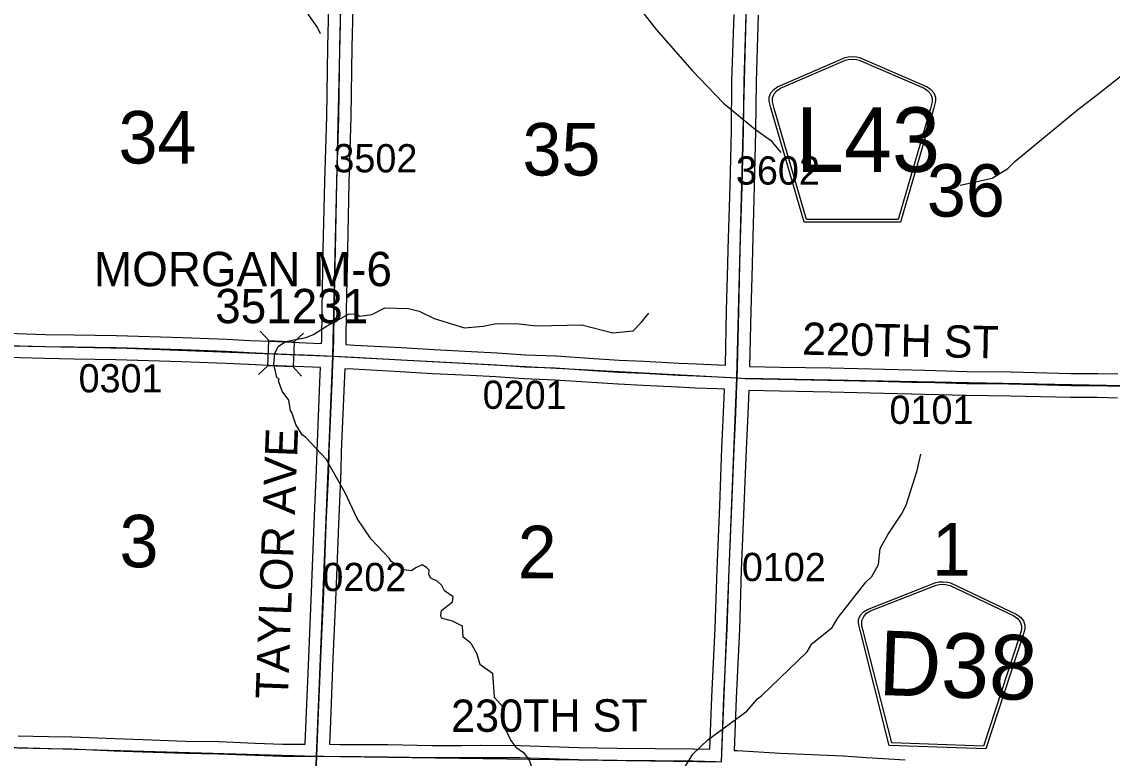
# Model space of a CAD drawing. Extents: x -157.2 to -99.3, y 12.2 to 46.2.
# Drawn here: x -113.743 to -111.04, y 27.032 to 28.857 of the extents above; entities that cross this region are included whole.
import ezdxf

# ---------------------------------------------------------------- set-up
doc = ezdxf.new("R2010")
doc.units = 0
for name, color, linetype in [('tdCoHydroRiver', 7, 'Continuous'), ('tdCoSecRdNmbr', 7, 'Continuous'), ('tdCoSecRdTxt', 7, 'Continuous'), ('tdCoSecRteBand', 7, 'Continuous'), ('tdCoSecRteCL', 7, 'Continuous'), ('tdCoSectLine', 7, 'Continuous'), ('tdCoSectNmbr', 7, 'Continuous'), ('tdCoShieldCoRte', 7, 'Continuous'), ('tdCoShieldCoRteHrd', 7, 'Continuous'), ('tdCoStrucSec', 7, 'Continuous'), ('tdCoStrucSecCoName', 7, 'Continuous'), ('tdCoStrucSecFHWANum', 7, 'Continuous'), ('tdCoSurfGravel', 7, 'Continuous'), ('tdCoTwpBndryShd', 7, 'Continuous')]:
    doc.layers.add(name, color=color, linetype=linetype)

msp = doc.modelspace()

# ---------------------------------------------------------------- linework, layer by layer
at = {"layer": 'tdCoHydroRiver'}
for points in [[(-112.2205, 28.9019), (-112.1701, 28.8375), (-112.0812, 28.7358), (-112.0028, 28.6549), (-111.924, 28.5898), (-111.8868, 28.5636), (-111.8608, 28.5329)], [(-113.0338, 28.8756), (-113.0094, 28.8418), (-113.0034, 28.8275)], [(-111.4164, 28.452), (-111.337, 28.4689), (-111.2985, 28.4932), (-111.2807, 28.5101), (-111.126, 28.6386), (-111.0761, 28.6768), (-110.981, 28.7516), (-110.9247, 28.7959), (-110.8938, 28.8299), (-110.8582, 28.8523)], [(-112.6292, 27.3168), (-112.6487, 27.3319), (-112.6504, 27.3592), (-112.6749, 27.3714), (-112.7023, 27.3787), (-112.704, 27.3852), (-112.7026, 27.398), (-112.6753, 27.4194), (-112.6734, 27.432), (-112.6951, 27.4468), (-112.7011, 27.4595), (-112.7134, 27.4709), (-112.729, 27.4776), (-112.7335, 27.4872), (-112.7332, 27.4982), (-112.7393, 27.5047), (-112.7502, 27.5113), (-112.7662, 27.5038), (-112.7774, 27.4962), (-112.7947, 27.4983), (-112.8273, 27.5196), (-112.8318, 27.5276), (-112.8764, 27.5745), (-112.9114, 27.6259), (-112.9413, 27.6898), (-112.988, 27.7731), (-113.0387, 27.8264), (-113.048, 27.833), (-113.0631, 27.8586), (-113.0734, 27.8889), (-113.0764, 27.8937), (-113.0805, 27.919), (-113.0973, 27.9416), (-113.1061, 27.967), (-113.1044, 27.9717), (-113.1106, 27.975), (-113.1177, 28.0083), (-113.1154, 28.0351), (-113.1071, 28.0523), (-113.0894, 28.0644), (-113.0386, 28.0742), (-113.0195, 28.0816), (-112.9874, 28.1028), (-112.9314, 28.1329), (-112.9125, 28.1324), (-112.9047, 28.1275), (-112.8747, 28.1315), (-112.8427, 28.148), (-112.7843, 28.1465), (-112.7577, 28.1395), (-112.7203, 28.1212), (-112.6451, 28.0987), (-112.5993, 28.1023), (-112.566, 28.1093), (-112.5108, 28.1079), (-112.4667, 28.1036), (-112.3546, 28.1054), (-112.2778, 28.0861), (-112.2272, 28.0911), (-112.2077, 28.1111), (-112.1882, 28.1343)], [(-111.7958, 27.2953), (-111.7842, 27.3157), (-111.734, 27.3559), (-111.7191, 27.3809), (-111.6502, 27.4683), (-111.6355, 27.4823), (-111.6189, 27.5121), (-111.6147, 27.5514), (-111.5948, 27.5872), (-111.562, 27.6369), (-111.5504, 27.6587), (-111.5229, 27.7447), (-111.514, 27.7855)], [(-112.6292, 27.3168), (-112.6152, 27.2925), (-112.6075, 27.2653), (-112.5761, 27.2422), (-112.572, 27.1833), (-112.5485, 27.1572), (-112.549, 27.1144), (-112.5305, 27.0758), (-112.5179, 27.0595), (-112.499, 27.0463)], [(-112.3662, 26.7478), (-112.3534, 26.7553), (-112.3128, 26.8016), (-112.3045, 26.8156), (-112.2756, 26.8385), (-112.2246, 26.8546), (-112.1469, 26.9315), (-112.0791, 27.0423), (-112.0419, 27.0778), (-111.9451, 27.1484), (-111.919, 27.1794), (-111.9078, 27.1871), (-111.7958, 27.2953)], [(-112.499, 27.0463), (-112.4853, 27.027), (-112.4631, 26.968), (-112.4525, 26.952), (-112.4227, 26.8849), (-112.409, 26.8656), (-112.3985, 26.8417), (-112.3987, 26.8338), (-112.3837, 26.8066), (-112.3677, 26.751), (-112.3662, 26.7478)]]:
    msp.add_lwpolyline(points, dxfattribs=at)
at = {"layer": 'tdCoSecRteBand'}
for points in [[(-112.9996, 28.0597), (-112.9993, 28.0672), (-112.9985, 28.1422), (-112.9985, 28.1424), (-112.9985, 28.1425), (-112.9953, 28.292), (-112.9953, 28.292), (-112.9953, 28.292), (-112.9916, 28.4599), (-112.9916, 28.46), (-112.9916, 28.4601), (-112.9869, 28.6222), (-112.9842, 28.7949), (-112.9842, 28.795), (-112.9842, 28.7952), (-112.9818, 28.8926)], [(-112.9218, 28.8913), (-112.9242, 28.7938), (-112.9269, 28.6211), (-112.9269, 28.6209), (-112.9269, 28.6207), (-112.9316, 28.4585), (-112.9353, 28.2907), (-112.9385, 28.1414), (-112.9393, 28.0661), (-112.9393, 28.0656), (-112.9393, 28.0652), (-112.9396, 28.057), (-112.9397, 28.0568), (-112.9178, 28.0557), (-112.9177, 28.0557), (-112.9176, 28.0557), (-112.8012, 28.0493), (-112.8012, 28.0493), (-112.8011, 28.0493), (-112.7211, 28.0446), (-112.628, 28.0399), (-112.6279, 28.0399), (-112.6279, 28.0399), (-112.5642, 28.0365), (-112.5641, 28.0365), (-112.5639, 28.0365), (-112.4942, 28.0318), (-112.419, 28.0289), (-112.4185, 28.0288), (-112.4181, 28.0288), (-112.325, 28.0224), (-112.2617, 28.0185), (-112.1998, 28.0158), (-112.1997, 28.0158), (-112.1995, 28.0158), (-112.1131, 28.0111), (-112.0699, 28.0091), (-112.0161, 28.007), (-112.0157, 28.007), (-112.0154, 28.007), (-111.9984, 28.006)], [(-111.9984, 28.006), (-111.9955, 28.1414), (-111.9955, 28.1415), (-111.9955, 28.1416), (-111.9923, 28.2561), (-111.9916, 28.2932), (-111.9916, 28.2934), (-111.9916, 28.2935), (-111.9869, 28.45), (-111.9837, 28.5869), (-111.9822, 28.7093), (-111.9822, 28.7096), (-111.9822, 28.7098), (-111.977, 28.8747)], [(-111.917, 28.8729), (-111.9222, 28.7083), (-111.9237, 28.586), (-111.9237, 28.5858), (-111.9237, 28.5856), (-111.9269, 28.4485), (-111.9269, 28.4484), (-111.9269, 28.4483), (-111.9316, 28.2919), (-111.9323, 28.2548), (-111.9323, 28.2547), (-111.9323, 28.2546), (-111.9355, 28.14), (-111.9385, 28.003), (-111.9384, 28.003), (-111.9384, 28.0027), (-111.8631, 28.0012), (-111.7374, 27.9991), (-111.7372, 27.9991), (-111.7371, 27.9991), (-111.5366, 27.9939), (-111.5044, 27.9935), (-111.5041, 27.9935), (-111.5039, 27.9935), (-111.3998, 27.9905), (-111.2909, 27.9893), (-111.2907, 27.9893), (-111.2904, 27.9893), (-111.1418, 27.9854), (-111.0758, 27.9854), (-111.0755, 27.9854), (-111.0751, 27.9854), (-111.0255, 27.9842)], [(-113.7772, 28.0848), (-113.685, 28.0819), (-113.6128, 28.0809), (-113.6128, 28.0809), (-113.6127, 28.0809), (-113.5084, 28.0792), (-113.5082, 28.0792), (-113.508, 28.0792), (-113.3447, 28.0742), (-113.3446, 28.0742), (-113.3445, 28.0742), (-113.2348, 28.07), (-113.2346, 28.07), (-113.2345, 28.07), (-113.1776, 28.0673), (-113.1274, 28.0651), (-113.0194, 28.0607), (-113.0193, 28.0607), (-113.0192, 28.0607), (-112.9996, 28.0597)], [(-113.042, 27.0667), (-113.0402, 27.0667), (-113.0401, 27.0683), (-113.0377, 27.1259), (-113.0313, 27.2812), (-113.0313, 27.2813), (-113.0313, 27.2813), (-113.0242, 27.4445), (-113.018, 27.613), (-113.018, 27.6132), (-113.018, 27.6133), (-113.0118, 27.7467), (-113.0106, 27.7932), (-113.0106, 27.7935), (-113.0106, 27.7937), (-113.0037, 27.9633), (-113.0037, 27.9634), (-113.0037, 27.9634), (-113.0021, 27.9998), (-113.0023, 27.9998), (-113.022, 28.0007), (-113.1299, 28.0052), (-113.1299, 28.0052), (-113.13, 28.0052), (-113.1803, 28.0074), (-113.1803, 28.0074), (-113.1804, 28.0074), (-113.2372, 28.0101), (-113.3467, 28.0143), (-113.5096, 28.0192), (-113.6137, 28.0209), (-113.6861, 28.0219), (-113.6864, 28.0219), (-113.6867, 28.0219), (-113.779, 28.0249)], [(-112.037, 27.0542), (-112.032, 27.1831), (-112.032, 27.1832), (-112.032, 27.1833), (-112.0239, 27.3543), (-112.0189, 27.5001), (-112.0189, 27.5002), (-112.0189, 27.5003), (-112.0125, 27.6581), (-112.0071, 27.8001), (-112.0071, 27.8003), (-112.0071, 27.8005), (-112.0054, 27.8337), (-112.0029, 27.8887), (-112.0007, 27.9453), (-112.0007, 27.946), (-112.0013, 27.946), (-112.0187, 27.9471), (-112.0723, 27.9492), (-112.0724, 27.9492), (-112.0725, 27.9492), (-112.1159, 27.9512), (-112.1161, 27.9512), (-112.1162, 27.9512), (-112.2026, 27.9558), (-112.2646, 27.9585), (-112.2649, 27.9586), (-112.2651, 27.9586), (-112.3288, 27.9625), (-112.3289, 27.9625), (-112.329, 27.9625), (-112.4217, 27.9689), (-112.497, 27.9719), (-112.4974, 27.9719), (-112.4978, 27.9719), (-112.5677, 27.9766), (-112.6311, 27.98), (-112.7242, 27.9847), (-112.7243, 27.9847), (-112.7245, 27.9847), (-112.8046, 27.9894), (-112.9208, 27.9958), (-112.9422, 27.9968), (-112.9437, 27.9609), (-112.9506, 27.7914), (-112.9519, 27.7448), (-112.9519, 27.7445), (-112.9519, 27.7442), (-112.958, 27.6107), (-112.9642, 27.4422), (-112.9642, 27.4421), (-112.9642, 27.4419), (-112.9714, 27.2787), (-112.9778, 27.1234), (-112.9778, 27.1234), (-112.9778, 27.1234), (-112.9801, 27.0669), (-112.9539, 27.0662), (-112.9015, 27.066), (-112.8357, 27.0657), (-112.8354, 27.0657), (-112.8351, 27.0657), (-112.7265, 27.0633), (-112.6519, 27.0635), (-112.6063, 27.0638), (-112.6062, 27.0638), (-112.606, 27.0638), (-112.5079, 27.0633), (-112.5074, 27.0633), (-112.507, 27.0633), (-112.4346, 27.0608), (-112.3623, 27.0586), (-112.2664, 27.0569), (-112.078, 27.0553), (-112.0777, 27.0553), (-112.0775, 27.0552), (-112.037, 27.0542)], [(-111.0267, 27.9243), (-111.0761, 27.9254), (-111.1422, 27.9254), (-111.1426, 27.9254), (-111.143, 27.9254), (-111.2918, 27.9293), (-111.4007, 27.9305), (-111.401, 27.9305), (-111.4013, 27.9305), (-111.5053, 27.9335), (-111.5375, 27.9339), (-111.5377, 27.9339), (-111.538, 27.9339), (-111.7385, 27.9392), (-111.8642, 27.9412), (-111.8642, 27.9412), (-111.8643, 27.9412), (-111.9407, 27.9427), (-111.9429, 27.8863), (-111.9429, 27.8862), (-111.943, 27.8861), (-111.9454, 27.8309), (-111.9454, 27.8308), (-111.9454, 27.8307), (-111.9471, 27.7976), (-111.9526, 27.6557), (-111.9526, 27.6557), (-111.9526, 27.6557), (-111.959, 27.4979), (-111.9639, 27.352), (-111.9639, 27.3518), (-111.9639, 27.3516), (-111.972, 27.1806), (-111.977, 27.0513), (-111.9765, 27.0513), (-111.9765, 27.0512), (-111.9765, 27.0512), (-111.9683, 27.0508), (-111.9682, 27.0508), (-111.9681, 27.0508), (-111.8631, 27.0441), (-111.7068, 27.0375), (-111.7065, 27.0375), (-111.7061, 27.0374), (-111.6483, 27.0335), (-111.5528, 27.0281)], [(-113.752, 27.0872), (-113.6767, 27.086), (-113.6193, 27.0852), (-113.6189, 27.0852), (-113.6184, 27.0852), (-113.5122, 27.0805), (-113.4428, 27.078), (-113.3366, 27.0744), (-113.2553, 27.0731), (-113.2549, 27.0731), (-113.2545, 27.0731), (-113.1638, 27.0694), (-113.0956, 27.067), (-113.042, 27.0667)]]:
    msp.add_lwpolyline(points, dxfattribs=at)
at = {"layer": 'tdCoSecRteCL'}
for points in [[(-112.9709, 28.0283), (-112.9693, 28.0664), (-112.9685, 28.1419), (-112.9653, 28.2913), (-112.9616, 28.4593), (-112.9569, 28.6215), (-112.9542, 28.7944), (-112.9518, 28.8921), (-112.9513, 28.9554), (-112.9484, 29.0352)], [(-111.9695, 27.9742), (-111.9686, 27.9989), (-111.9655, 28.1407), (-111.9623, 28.2554), (-111.9616, 28.2926), (-111.9569, 28.4492), (-111.9537, 28.5863), (-111.9522, 28.7089), (-111.947, 28.8739), (-111.9448, 28.9757), (-111.9435, 28.9991)], [(-113.9731, 28.0581), (-113.92, 28.0576), (-113.7782, 28.0549), (-113.6857, 28.0519), (-113.6132, 28.0509), (-113.5089, 28.0492), (-113.3456, 28.0443), (-113.2359, 28.0401), (-113.1789, 28.0373), (-113.1286, 28.0351), (-113.0206, 28.0307), (-112.9709, 28.0283)], [(-113.0114, 27.037), (-113.0077, 27.1246), (-113.0013, 27.28), (-112.9942, 27.4433), (-112.988, 27.6119), (-112.9818, 27.7456), (-112.9806, 27.7925), (-112.9737, 27.9621), (-112.9709, 28.0283)], [(-112.9709, 28.0283), (-112.9193, 28.0258), (-112.8029, 28.0193), (-112.7227, 28.0147), (-112.6295, 28.01), (-112.5659, 28.0065), (-112.4958, 28.0018), (-112.4201, 27.9989), (-112.3269, 27.9925), (-112.2633, 27.9885), (-112.2011, 27.9858), (-112.1146, 27.9811), (-112.0712, 27.9791), (-112.0172, 27.9771), (-111.9695, 27.9742)], [(-112.0081, 27.023), (-112.002, 27.1819), (-111.9939, 27.3531), (-111.989, 27.4991), (-111.9825, 27.6569), (-111.9771, 27.7989), (-111.9754, 27.8322), (-111.9729, 27.8875), (-111.9703, 27.9556), (-111.9695, 27.9742)], [(-111.9695, 27.9742), (-111.9493, 27.9729), (-111.8637, 27.9712), (-111.7379, 27.9691), (-111.5372, 27.9639), (-111.5047, 27.9635), (-111.4004, 27.9605), (-111.2912, 27.9593), (-111.1422, 27.9554), (-111.0758, 27.9554), (-111.026, 27.9542), (-110.9749, 27.9539), (-110.9682, 27.9538), (-110.9066, 27.9527), (-110.8685, 27.9516)], [(-114.0132, 27.0657), (-113.9788, 27.0646), (-113.8427, 27.0609), (-113.7529, 27.0572), (-113.6772, 27.056), (-113.6197, 27.0552), (-113.5134, 27.0505), (-113.4439, 27.0481), (-113.3374, 27.0444), (-113.2557, 27.0431), (-113.165, 27.0394), (-113.0962, 27.037), (-113.0419, 27.0367), (-113.0114, 27.037)], [(-113.0513, 26.036), (-113.0494, 26.0963), (-113.0467, 26.1801), (-113.0391, 26.318), (-113.0363, 26.3967), (-113.0334, 26.4771), (-113.0275, 26.6324), (-113.0215, 26.7838), (-113.0149, 26.954), (-113.0114, 27.037)], [(-113.0114, 27.037), (-112.9936, 27.0372), (-112.9544, 27.0362), (-112.9016, 27.036), (-112.8358, 27.0357), (-112.7268, 27.0333), (-112.6518, 27.0335), (-112.6062, 27.0338), (-112.508, 27.0333), (-112.4355, 27.0308), (-112.363, 27.0286), (-112.2668, 27.0269), (-112.0783, 27.0253), (-112.022, 27.0238), (-112.0081, 27.023)]]:
    msp.add_lwpolyline(points, dxfattribs=at)
at = {"layer": 'tdCoSectLine'}
for points in [[(-112.9713, 28.0283), (-112.9487, 29.0352)], [(-111.9699, 27.9742), (-111.9439, 28.9991)], [(-113.9734, 28.0581), (-113.482, 28.0482), (-112.9713, 28.0283)], [(-113.0118, 27.037), (-112.9713, 28.0283)], [(-112.9713, 28.0283), (-111.9699, 27.9742)], [(-112.0085, 27.023), (-111.9699, 27.9742)], [(-111.9699, 27.9742), (-111.9497, 27.9729)], [(-110.9684, 27.9536), (-111.9497, 27.9729)], [(-111.9497, 27.9729), (-110.9685, 27.9529)], [(-114.0135, 27.0657), (-113.0118, 27.037)], [(-113.0517, 26.036), (-113.0118, 27.037)], [(-113.0118, 27.037), (-112.0085, 27.023)]]:
    msp.add_lwpolyline(points, dxfattribs=at)
at = {"layer": 'tdCoShieldCoRte'}
for points in [[(-111.5924, 27.0634), (-111.6646, 27.349), (-111.668, 27.3623), (-111.6686, 27.3682), (-111.6683, 27.376), (-111.6637, 27.3861), (-111.6561, 27.3944), (-111.6463, 27.4007), (-111.4767, 27.4673), (-111.4691, 27.4687), (-111.4587, 27.4692), (-111.4483, 27.4679), (-111.4408, 27.4661), (-111.2761, 27.388), (-111.2668, 27.381), (-111.2598, 27.3723), (-111.2559, 27.3618), (-111.2562, 27.354), (-111.2571, 27.3482), (-111.2614, 27.3351), (-111.353, 27.0552)], [(-111.5863, 27.0696), (-111.6566, 27.3474), (-111.6599, 27.3602), (-111.6604, 27.3658), (-111.6601, 27.3733), (-111.6557, 27.3831), (-111.6484, 27.391), (-111.639, 27.3971), (-111.4762, 27.461), (-111.4689, 27.4623), (-111.4589, 27.4628), (-111.4489, 27.4616), (-111.4417, 27.4598), (-111.2836, 27.3849), (-111.2747, 27.3782), (-111.268, 27.3698), (-111.2642, 27.3598), (-111.2645, 27.3522), (-111.2654, 27.3466), (-111.2695, 27.3341), (-111.3587, 27.0618)]]:
    msp.add_lwpolyline(points, close=True, dxfattribs=at)
at = {"layer": 'tdCoShieldCoRteHrd'}
for points in [[(-111.8036, 28.3605), (-111.8855, 28.6433), (-111.8894, 28.6565), (-111.8901, 28.6624), (-111.8901, 28.6702), (-111.8859, 28.6805), (-111.8786, 28.689), (-111.869, 28.6957), (-111.7017, 28.768), (-111.6942, 28.7697), (-111.6838, 28.7706), (-111.6734, 28.7697), (-111.6659, 28.768), (-111.4986, 28.6957), (-111.489, 28.689), (-111.4817, 28.6805), (-111.4775, 28.6702), (-111.4775, 28.6624), (-111.4782, 28.6565), (-111.4821, 28.6433), (-111.564, 28.3605)], [(-111.7977, 28.3668), (-111.8774, 28.6421), (-111.8812, 28.6547), (-111.8819, 28.6603), (-111.8819, 28.6678), (-111.8778, 28.6777), (-111.8708, 28.6859), (-111.8616, 28.6923), (-111.701, 28.7617), (-111.6938, 28.7633), (-111.6838, 28.7642), (-111.6738, 28.7633), (-111.6666, 28.7617), (-111.506, 28.6923), (-111.4968, 28.6859), (-111.4898, 28.6777), (-111.4857, 28.6678), (-111.4857, 28.6603), (-111.4864, 28.6547), (-111.4902, 28.6421), (-111.5699, 28.3668)]]:
    msp.add_lwpolyline(points, close=True, dxfattribs=at)
at = {"layer": 'tdCoStrucSec'}
for p, q in [((-113.1302, 28.0666), (-113.1514, 28.0897)), ((-113.0677, 28.064), (-113.0446, 28.0852)), ((-113.1329, 28.0041), (-113.1559, 27.9829)), ((-113.0703, 28.0014), (-113.0491, 27.9784))]:
    msp.add_line(p, q, dxfattribs=at)
msp.add_lwpolyline([(-113.1302, 28.0666), (-113.0677, 28.064), (-113.0703, 28.0014), (-113.1329, 28.0041)], close=True, dxfattribs=at)
at = {"layer": 'tdCoSurfGravel'}
for points in [[(-111.9695, 27.9742), (-111.9686, 27.9989), (-111.9655, 28.1407), (-111.9623, 28.2554), (-111.9616, 28.2926), (-111.9569, 28.4492), (-111.9537, 28.5863), (-111.9522, 28.7089), (-111.947, 28.8739), (-111.9448, 28.9757), (-111.9435, 28.9991), (-111.9426, 29.0149), (-111.9426, 29.0443), (-111.9384, 29.1572), (-111.9367, 29.2073), (-111.9317, 29.3703), (-111.9266, 29.5304), (-111.9224, 29.7025), (-111.9179, 29.861), (-111.9147, 29.974), (-111.9139, 29.9976)], [(-113.0149, 26.954), (-113.0114, 27.037), (-113.0077, 27.1246), (-113.0013, 27.28), (-112.9942, 27.4433), (-112.988, 27.6119), (-112.9818, 27.7456), (-112.9806, 27.7925), (-112.9737, 27.9621), (-112.9709, 28.0283), (-112.9693, 28.0664), (-112.9685, 28.1419), (-112.9653, 28.2913), (-112.9616, 28.4593), (-112.9569, 28.6215), (-112.9542, 28.7944), (-112.9518, 28.8921)], [(-113.7782, 28.0549), (-113.6857, 28.0519), (-113.6132, 28.0509), (-113.5089, 28.0492), (-113.3456, 28.0443), (-113.2359, 28.0401), (-113.1789, 28.0373), (-113.1286, 28.0351), (-113.0206, 28.0307), (-112.9709, 28.0283), (-112.9193, 28.0258), (-112.8029, 28.0193), (-112.7227, 28.0147), (-112.6295, 28.01), (-112.5659, 28.0065), (-112.4958, 28.0018), (-112.4201, 27.9989), (-112.3269, 27.9925), (-112.2633, 27.9885), (-112.2011, 27.9858), (-112.1146, 27.9811), (-112.0712, 27.9791), (-112.0172, 27.9771), (-111.9695, 27.9742), (-111.9493, 27.9729), (-111.8637, 27.9712), (-111.7379, 27.9691), (-111.5372, 27.9639), (-111.5047, 27.9635), (-111.4004, 27.9605), (-111.2912, 27.9593), (-111.1422, 27.9554), (-111.0758, 27.9554), (-111.026, 27.9542)], [(-112.0081, 27.023), (-112.002, 27.1819), (-111.9939, 27.3531), (-111.989, 27.4991), (-111.9825, 27.6569), (-111.9771, 27.7989), (-111.9754, 27.8322), (-111.9729, 27.8875), (-111.9703, 27.9556), (-111.9695, 27.9742)], [(-113.7529, 27.0572), (-113.6772, 27.056), (-113.6197, 27.0552), (-113.5134, 27.0505), (-113.4439, 27.0481), (-113.3374, 27.0444), (-113.2557, 27.0431), (-113.165, 27.0394), (-113.0962, 27.037), (-113.0419, 27.0367), (-113.0114, 27.037), (-112.9936, 27.0372), (-112.9544, 27.0362), (-112.9016, 27.036), (-112.8358, 27.0357), (-112.7268, 27.0333), (-112.6518, 27.0335), (-112.6062, 27.0338), (-112.508, 27.0333), (-112.4355, 27.0308)]]:
    msp.add_lwpolyline(points, dxfattribs=at)
at = {"layer": 'tdCoTwpBndryShd'}
msp.add_lwpolyline([(-125.867, 28.4197), (-124.8666, 28.3809), (-123.8665, 28.351), (-122.863, 28.3215), (-122.3682, 28.3142), (-121.9124, 28.2943), (-120.9131, 28.2684), (-119.9313, 28.2231), (-118.9256, 28.2), (-117.9392, 28.1664), (-116.9417, 28.1357), (-115.9759, 28.1077), (-114.9784, 28.0856), (-113.9734, 28.0581), (-113.482, 28.0482), (-112.9713, 28.0283), (-111.9699, 27.9742), (-111.9497, 27.9729), (-110.9685, 27.9529)], dxfattribs=at)

# ---------------------------------------------------------------- texts
at = {"layer": 'tdCoSecRdNmbr'}
for s, rotation, p in [('3502', 359.9138, (-112.9704, 28.4837)), ('3602', 359.9146, (-111.9725, 28.4533)), ('0301', 359.9134, (-113.602, 27.9384)), ('0201', 359.9141, (-112.6003, 27.8976)), ('0101', 359.9149, (-111.5918, 27.8603)), ('0102', 359.9146, (-111.9579, 27.4708)), ('0202', 359.9138, (-112.9977, 27.446))]:
    msp.add_text(s, height=0.07, rotation=rotation, dxfattribs=at).set_placement(p)
at = {"layer": 'tdCoSecRdTxt'}
for s, rotation, p in [('220TH ST', 358.9055, (-111.8088, 28.0318)), ('TAYLOR AVE', 87.8019, (-113.0834, 27.1771)), ('230TH ST', 0.1258, (-112.6785, 27.0971))]:
    msp.add_text(s, height=0.08, rotation=rotation, dxfattribs=at).set_placement(p)
at = {"layer": 'tdCoSectNmbr'}
for s, rotation, p in [('34', 359.9134, (-113.503, 28.5056)), ('35', 359.9141, (-112.5017, 28.4758)), ('36', 359.9149, (-111.4991, 28.3739)), ('3', 359.9134, (-113.5007, 27.505)), ('2', 359.9142, (-112.5135, 27.478)), ('1', 359.9149, (-111.4867, 27.4844))]:
    msp.add_text(s, height=0.13, rotation=rotation, dxfattribs=at).set_placement(p)
at = {"layer": 'tdCoShieldCoRte'}
msp.add_text('D38', height=0.16, rotation=358.0354, dxfattribs=at).set_placement((-111.6203, 27.1887))
at = {"layer": 'tdCoShieldCoRteHrd'}
msp.add_text('L43', height=0.16, dxfattribs=at).set_placement((-111.8235, 28.4847))
at = {"layer": 'tdCoStrucSecCoName'}
msp.add_text('MORGAN M-6', height=0.085, dxfattribs=at).set_placement((-113.5639, 28.2015))
at = {"layer": 'tdCoStrucSecFHWANum'}
msp.add_text('351231', height=0.085, dxfattribs=at).set_placement((-113.2633, 28.1098))

doc.saveas('drawing.dxf')
